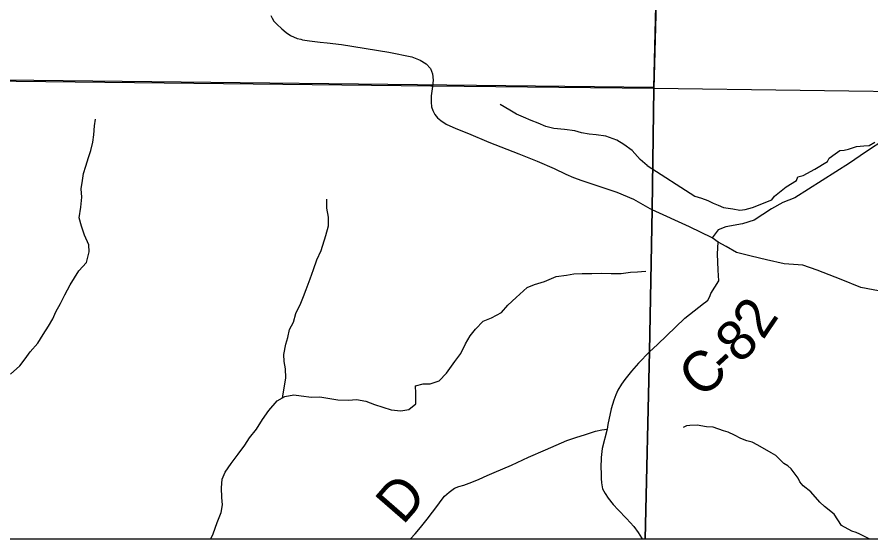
# Model space of a CAD drawing. Extents: x 0 to 191, y 0 to 55.
# Drawn here: x 147 to 147.603, y 18.618 to 18.986 of the extents above; entities that cross this region are included whole.
import ezdxf

# ---------------------------------------------------------------- set-up
doc = ezdxf.new("R2010")
doc.units = 0
for name, color, linetype in [('GM_X_Corporation', 7, 'Continuous'), ('GM_X_County_Road', 7, 'Continuous'), ('GM_X_County_Road_Text', 7, 'Continuous'), ('GM_X_Minor_River', 7, 'Continuous'), ('GM_X_Township_Road', 7, 'Continuous'), ('GM_X_Township_Road_Text', 7, 'Continuous')]:
    doc.layers.add(name, color=color, linetype=linetype)

msp = doc.modelspace()

# ---------------------------------------------------------------- linework, layer by layer
at = {"layer": 'GM_X_Corporation'}
for points in [[(146.94931, 22.06201), (147.41583, 22.05521), (147.41793, 22.05518), (147.49329, 22.05409), (147.49076, 21.86656), (147.48909, 21.69468), (147.48205, 21.22082), (147.48076, 21.17388), (147.48135, 21.17107), (147.48116, 21.16643), (147.48019, 21.14187), (147.48058, 21.10512), (147.48017, 21.08849), (147.4775, 21.04138), (147.47544, 20.87227), (147.47203, 20.22876), (147.46245, 19.50336), (147.46245, 19.44524), (147.45775, 19.24764), (147.44948, 18.93531), (147.29316, 18.93706), (147.2922, 18.93707), (146.93654, 18.94104)], [(147.48909, 21.69468), (147.48205, 21.22082), (147.48076, 21.17388), (147.48135, 21.17107), (147.48116, 21.16643), (147.48019, 21.14187), (147.48058, 21.10512), (147.48017, 21.08849), (147.4775, 21.04138), (147.47544, 20.87227), (147.47203, 20.22876), (147.46245, 19.50336), (147.46245, 19.44524), (147.45775, 19.24764), (147.44948, 18.93531), (147.44822, 18.85009), (147.44627, 18.74989), (147.4432, 18.61761), (150.07549, 18.61761), (150.07549, 22.0195)], [(143.27549, 18.61761), (147.4432, 18.61761), (147.44627, 18.74989), (147.44822, 18.85009), (147.44948, 18.93531), (147.45775, 19.24764), (147.46245, 19.44524), (147.46245, 19.50336), (147.47203, 20.22876), (147.47544, 20.87227), (147.4775, 21.04138), (147.48017, 21.08849), (147.48058, 21.10512), (147.48019, 21.14187), (147.48116, 21.16643), (147.48135, 21.17107), (147.48076, 21.17388), (147.48205, 21.22082), (147.48909, 21.69468)], [(148.46737, 18.92047), (148.27305, 18.92256), (148.01108, 18.92749), (147.65574, 18.93245), (147.44948, 18.93531), (147.45775, 19.24764), (147.46245, 19.44524), (147.46245, 19.50336), (147.47203, 20.22876), (147.47544, 20.87227), (147.4775, 21.04138), (147.48017, 21.08849), (147.48058, 21.10512), (147.48019, 21.14187), (147.48116, 21.16643), (147.48135, 21.17107), (147.48076, 21.17388), (147.48205, 21.22082), (147.48909, 21.69468)], [(144.95109, 18.61761), (147.4432, 18.61761), (147.44627, 18.74989), (147.44822, 18.85009), (147.44948, 18.93531), (147.29316, 18.93706), (147.2922, 18.93707), (146.93654, 18.94104)]]:
    msp.add_lwpolyline(points, dxfattribs=at)
for points in [[(146.95709, 19.45123), (147.46171, 19.44593), (147.44914, 18.93607), (146.94939, 18.94162)], [(147.4432, 18.61761), (148.46264, 18.61761), (148.46737, 18.92047), (148.27305, 18.92256), (148.01108, 18.92749), (147.65574, 18.93245), (147.44948, 18.93531), (147.44822, 18.85009), (147.44627, 18.74989)]]:
    msp.add_lwpolyline(points, close=True, dxfattribs=at)
at = {"layer": 'GM_X_County_Road'}
for points in [[(147.17918, 18.98696), (147.18013, 18.98493), (147.18144, 18.98289), (147.18348, 18.98072), (147.18691, 18.97733), (147.18999, 18.97476), (147.19319, 18.97272), (147.19771, 18.97073), (147.20037, 18.9701)], [(147.20037, 18.9701), (147.20169, 18.96979), (147.20644, 18.96906), (147.21412, 18.96811), (147.21896, 18.96762), (147.22909, 18.96635), (147.2624, 18.96088), (147.27872, 18.95772), (147.28459, 18.95541), (147.28875, 18.9527), (147.29178, 18.9494), (147.29336, 18.94578), (147.29377, 18.94113), (147.29326, 18.93679), (147.29228, 18.93019), (147.29223, 18.92562), (147.29264, 18.92241), (147.29341, 18.91979), (147.29494, 18.9169), (147.29675, 18.91464), (147.29906, 18.91274), (147.30299, 18.91021), (147.30972, 18.90723), (147.31872, 18.9037), (147.33309, 18.8976), (147.35407, 18.88928), (147.36718, 18.88408), (147.37911, 18.87888), (147.3872, 18.87495), (147.39267, 18.87247), (147.39855, 18.87048), (147.42332, 18.86216), (147.43511, 18.85737), (147.44832, 18.84982)], [(147.44637, 18.74962), (147.45196, 18.75486), (147.47119, 18.77345), (147.48431, 18.78357), (147.48599, 18.78493), (147.48749, 18.7861), (147.48897, 18.7886), (147.48969, 18.7907), (147.49524, 18.79959), (147.49471, 18.80731), (147.49436, 18.81872), (147.49471, 18.82696), (147.4905, 18.83012), (147.47453, 18.83767), (147.44832, 18.84982)], [(147.44637, 18.74962), (147.43868, 18.74167), (147.4336, 18.73587), (147.42895, 18.73017), (147.42665, 18.72682), (147.42411, 18.72245), (147.42256, 18.71917), (147.42114, 18.71557), (147.41922, 18.7093), (147.41689, 18.69831), (147.41636, 18.69493), (147.41305, 18.68132), (147.41227, 18.67509), (147.41209, 18.66774), (147.4122, 18.66425), (147.41225, 18.66022), (147.41242, 18.65717), (147.41327, 18.65292), (147.41495, 18.64962), (147.41715, 18.64632), (147.42072, 18.64192), (147.42418, 18.63822), (147.43015, 18.63207), (147.43528, 18.62646), (147.43835, 18.62224), (147.44071, 18.61836), (147.44108, 18.61761)]]:
    msp.add_lwpolyline(points, dxfattribs=at)
at = {"layer": 'GM_X_Minor_River'}
for points in [[(147.44479, 18.88111), (147.43975, 18.88527), (147.43403, 18.89168), (147.42833, 18.89582), (147.42339, 18.89882), (147.41543, 18.90181), (147.4088, 18.90272), (147.40387, 18.90307), (147.39838, 18.90398), (147.39364, 18.90547), (147.38644, 18.90638), (147.37887, 18.90709), (147.37318, 18.90857), (147.36787, 18.91082), (147.36294, 18.91287), (147.35744, 18.91512), (147.3525, 18.91717), (147.34776, 18.91999), (147.34092, 18.92412)], [(146.9957, 18.73387), (147.0021, 18.7396), (147.00586, 18.74455), (147.00942, 18.7497), (147.01488, 18.75561), (147.01862, 18.7617), (147.02238, 18.76761), (147.02537, 18.77293), (147.02761, 18.77788), (147.0308, 18.78378), (147.03398, 18.78987), (147.03772, 18.79691), (147.04072, 18.80186), (147.04391, 18.80662), (147.04917, 18.81272), (147.05121, 18.82013), (147.05081, 18.82506), (147.04774, 18.83187), (147.04562, 18.83831), (147.04407, 18.84418), (147.04516, 18.85158), (147.04588, 18.85879), (147.04547, 18.86448), (147.04638, 18.87056), (147.04711, 18.87549), (147.04878, 18.88062), (147.05064, 18.88671), (147.05231, 18.89165), (147.0536, 18.89754), (147.05433, 18.90266), (147.05486, 18.90892), (147.05559, 18.91367)], [(147.44479, 18.88111), (147.47837, 18.85929), (147.48293, 18.85803), (147.48749, 18.85638), (147.49131, 18.85435), (147.49473, 18.85306), (147.49854, 18.85141), (147.50499, 18.85036), (147.51012, 18.84948), (147.5137, 18.8501), (147.51898, 18.85132), (147.53253, 18.85683), (147.53438, 18.85932), (147.5428, 18.8659), (147.55012, 18.87038), (147.55103, 18.87305), (147.5548, 18.87405), (147.56287, 18.87835), (147.57187, 18.8838), (147.57316, 18.88628), (147.57728, 18.88919), (147.58066, 18.89152), (147.58368, 18.89194), (147.5867, 18.89256), (147.59235, 18.89435), (147.59745, 18.8948), (147.60123, 18.89523), (147.60536, 18.89738)], [(147.18739, 18.71714), (147.1886, 18.72403), (147.18988, 18.73125), (147.18966, 18.7375), (147.18868, 18.74281), (147.18846, 18.74774), (147.18994, 18.75496), (147.19123, 18.75971), (147.19252, 18.7654), (147.19514, 18.77054), (147.19681, 18.77662), (147.20037, 18.78385), (147.20223, 18.7886), (147.20428, 18.79355), (147.20708, 18.80115), (147.20931, 18.80762), (147.21173, 18.81446), (147.21472, 18.82112), (147.21807, 18.83176), (147.21992, 18.83841), (147.21988, 18.84467), (147.21871, 18.85092), (147.21867, 18.85737)], [(147.13696, 18.61761), (147.13867, 18.6213), (147.14146, 18.6291), (147.14426, 18.63613), (147.14518, 18.64164), (147.14477, 18.64676), (147.14454, 18.65358), (147.14488, 18.65984), (147.14693, 18.66479), (147.15125, 18.67088), (147.15632, 18.67736), (147.16083, 18.68365), (147.1642, 18.68898), (147.16909, 18.69508), (147.1734, 18.70175), (147.17772, 18.70822), (147.18373, 18.71509), (147.1892, 18.71815), (147.19544, 18.71933), (147.20075, 18.7186), (147.20794, 18.7177), (147.21381, 18.71773), (147.22082, 18.71664), (147.2265, 18.71572), (147.23407, 18.71539), (147.23975, 18.71599), (147.24619, 18.7147), (147.25226, 18.71246), (147.25833, 18.7106), (147.26401, 18.70874), (147.27083, 18.70803), (147.2765, 18.70901), (147.28159, 18.71302), (147.28155, 18.72042), (147.28133, 18.72554), (147.28662, 18.72709), (147.29173, 18.72693), (147.29796, 18.72905), (147.30304, 18.73459), (147.30905, 18.74278), (147.31318, 18.7483), (147.31654, 18.75534), (147.31992, 18.76086), (147.32367, 18.76563), (147.32894, 18.77116), (147.33479, 18.77366), (147.34196, 18.77731), (147.34629, 18.78246), (147.35231, 18.788), (147.36003, 18.79487), (147.36532, 18.79699), (147.37231, 18.79912), (147.38061, 18.80277), (147.3878, 18.80377), (147.39291, 18.80456), (147.39877, 18.80478), (147.40558, 18.80482), (147.41221, 18.80505), (147.41921, 18.8049), (147.4264, 18.80495), (147.43302, 18.80575), (147.43794, 18.80597), (147.44062, 18.80618), (147.4437, 18.80638)], [(147.60121, 18.61761), (147.59465, 18.62096), (147.59198, 18.62206), (147.58894, 18.62297), (147.58169, 18.62705), (147.57665, 18.63496), (147.56976, 18.64056), (147.5665, 18.64355), (147.56015, 18.65087), (147.55479, 18.65498), (147.55228, 18.65798), (147.55111, 18.66044), (147.54628, 18.66702), (147.54379, 18.66926), (147.54112, 18.67093), (147.53555, 18.67637), (147.53211, 18.67841), (147.52276, 18.68378), (147.51876, 18.68582), (147.51496, 18.68671), (147.51077, 18.68855), (147.50638, 18.69077), (147.50181, 18.69299), (147.49858, 18.69389), (147.49116, 18.69645), (147.48661, 18.69676), (147.47998, 18.69781), (147.47487, 18.69755), (147.47241, 18.69732), (147.46997, 18.69615)]]:
    msp.add_lwpolyline(points, dxfattribs=at)
at = {"layer": 'GM_X_Township_Road'}
for points in [[(147.63047, 18.91564), (147.62987, 18.91486), (147.62749, 18.91119), (147.62523, 18.90848), (147.6249, 18.90809), (147.62269, 18.90556), (147.62028, 18.90284), (147.61298, 18.89978), (147.59873, 18.89034), (147.58733, 18.88265), (147.54876, 18.8582), (147.54034, 18.85504), (147.53244, 18.85048), (147.52005, 18.84236), (147.51191, 18.83978), (147.50015, 18.83784), (147.49471, 18.83556), (147.4905, 18.83012)], [(147.58148, 18.80061), (147.56456, 18.80731), (147.55438, 18.81064), (147.54122, 18.81169), (147.52876, 18.8145), (147.51805, 18.81713), (147.5077, 18.81959), (147.50033, 18.8238), (147.49471, 18.82696)], [(147.95647, 18.75167), (147.94992, 18.75473), (147.94117, 18.75553), (147.93488, 18.75674), (147.92366, 18.75749), (147.91606, 18.75735), (147.89461, 18.75621), (147.87693, 18.75665), (147.85506, 18.75815), (147.83373, 18.761), (147.81661, 18.76202), (147.79549, 18.76373), (147.76995, 18.76821), (147.741, 18.77244), (147.70481, 18.7773), (147.6768, 18.78173), (147.63395, 18.78761), (147.59544, 18.79508), (147.58148, 18.80061)], [(147.27781, 18.61761), (147.28097, 18.62113), (147.28491, 18.62571), (147.28962, 18.63151), (147.29709, 18.6414), (147.29932, 18.64468), (147.30177, 18.64772), (147.30502, 18.65063), (147.3089, 18.6533), (147.31194, 18.65457), (147.31541, 18.65562), (147.32108, 18.65773), (147.3261, 18.65978), (147.33184, 18.66229), (147.3368, 18.66446), (147.34888, 18.66973), (147.3611, 18.67521), (147.37291, 18.68036), (147.38791, 18.68693), (147.39426, 18.68926), (147.40114, 18.69133), (147.4083, 18.69356), (147.41274, 18.69459), (147.41636, 18.69493)]]:
    msp.add_lwpolyline(points, dxfattribs=at)

# ---------------------------------------------------------------- texts
at = {"layer": 'GM_X_County_Road_Text'}
for s, rotation, p in [('2', 55.95112, (147.52636, 18.75739)), ('8', 44.82422, (147.51011, 18.74042)), ('C', 41.70581, (147.48284, 18.71588)), ('-', 42.37688, (147.50053, 18.73165))]:
    msp.add_text(s, height=0.02841, rotation=rotation, dxfattribs=at).set_placement(p)
at = {"layer": 'GM_X_Township_Road_Text'}
msp.add_text('D', height=0.02841, rotation=48.98541, dxfattribs=at).set_placement((147.27241, 18.62682))

doc.saveas('drawing.dxf')
